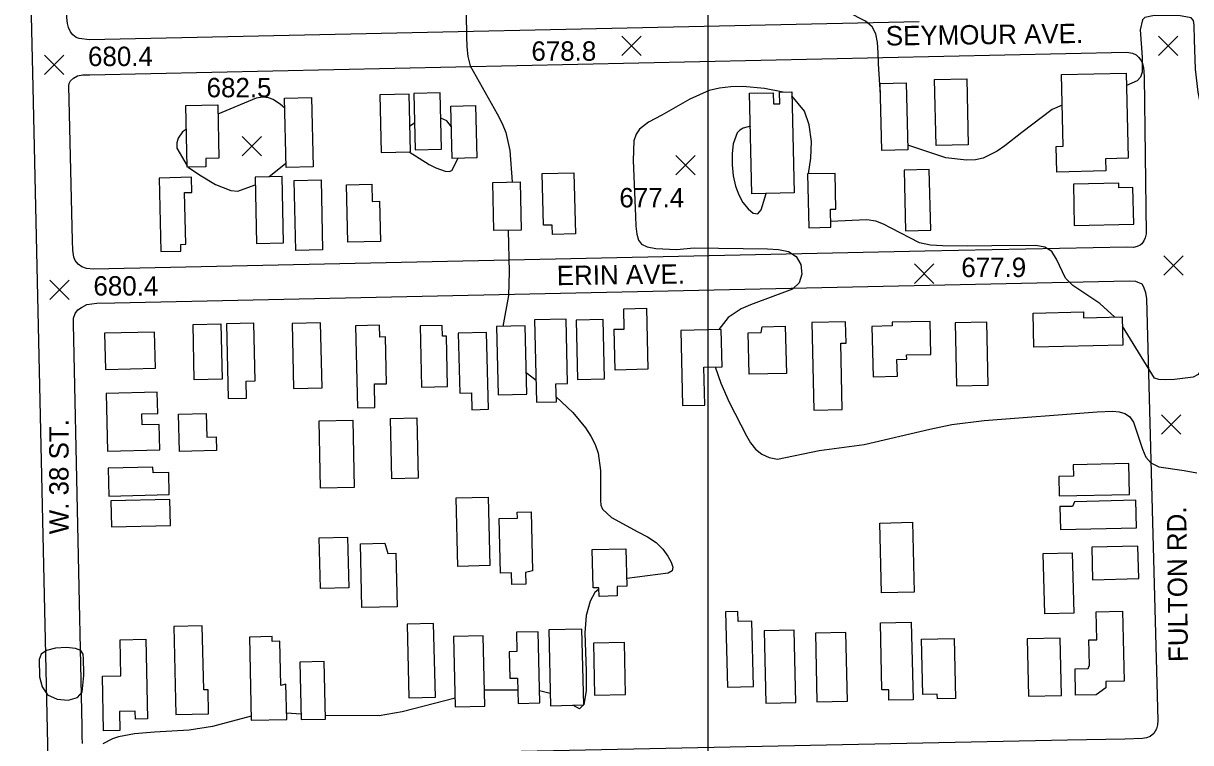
# Model space of a CAD drawing. Extents: x 79600 to 91800, y 75600 to 84400.
# Drawn here: x 81470 to 82374, y 79095 to 79651 of the extents above; entities that cross this region are included whole.
import ezdxf

# ---------------------------------------------------------------- set-up
doc = ezdxf.new("R2010")
doc.units = 0
for name, color, linetype in [('080-085$0$BLDG', 7, 'Continuous'), ('080-085$0$GRID', 7, 'Continuous'), ('080-085$0$INDEX', 7, 'Continuous'), ('080-085$0$INTER', 7, 'Continuous'), ('080-085$0$ROAD', 7, 'Continuous'), ('080-085$0$ROAD-NAME', 7, 'Continuous'), ('080-085$0$SPOTMARK', 7, 'Continuous'), ('080-085$0$SPOTS', 7, 'Continuous')]:
    doc.layers.add(name, color=color, linetype=linetype)

# ---------------------------------------------------------------- blocks, each defined once
blk = doc.blocks.new('080-085$0$SPOTS')
at = {"layer": '080-085$0$SPOTMARK'}
for p, q in [((-0.5, -0.5), (0.5, 0.5)), ((-0.5, 0.5), (0.5, -0.5))]:
    blk.add_line(p, q, dxfattribs=at)

msp = doc.modelspace()

# ---------------------------------------------------------------- linework, layer by layer
at = {"layer": '080-085$0$BLDG'}
for points in [[(82307.7, 79546.7), (82307.92, 79537.24), (82270.03, 79536.38), (82269.57, 79556.29), (82274.82, 79556.41), (82273.55, 79611.85), (82323.65, 79612.99), (82325.16, 79547.1)], [(82134.59, 79553.19), (82133.4, 79604.99), (82153.53, 79605.46), (82154.71, 79553.65)], [(82176.56, 79556.86), (82175.39, 79607.95), (82200.25, 79608.52), (82201.41, 79557.43)], [(81673.54, 79539.94), (81672.31, 79593.52), (81693.23, 79594), (81694.46, 79540.42)], [(81769.8, 79552.03), (81768.77, 79596.71), (81746.18, 79596.19), (81747.2, 79551.51)], [(81793.9, 79554.1), (81792.9, 79597.72), (81772.35, 79597.25), (81773.34, 79553.63)], [(82034.03, 79519.49), (82032.25, 79597.35), (82050.54, 79597.77), (82050.73, 79589.18), (82055.58, 79589.29), (82055.37, 79598.28), (82064.85, 79598.49), (82066.64, 79520.24)], [(81611.41, 79546.78), (81611.56, 79540.5), (81597.06, 79540.17), (81595.97, 79587.9), (81620.69, 79588.47), (81621.64, 79547.01)], [(81820.14, 79587.89), (81821.07, 79547.33), (81802.01, 79546.9), (81801.09, 79587.46)], [(82172.4, 79491.43), (82171.33, 79538.24), (82151.74, 79537.79), (82152.81, 79490.98)], [(81592.13, 79475.26), (81592.01, 79480.4), (81595.89, 79480.49), (81594.97, 79520.51), (81600.69, 79520.64), (81600.43, 79532.33), (81575.26, 79531.75), (81576.56, 79474.9)], [(81650.68, 79481.19), (81671.66, 79481.67), (81670.49, 79532.85), (81649.51, 79532.37)], [(81679.77, 79529.95), (81700.62, 79530.43), (81701.86, 79476.08), (81681.01, 79475.6)], [(81854.6, 79528.89), (81855.46, 79491.51), (81834.44, 79491.03), (81833.58, 79528.41)], [(81896.36, 79535.89), (81897.44, 79488.47), (81879.61, 79488.07), (81879.44, 79495.38), (81872.72, 79495.23), (81871.8, 79535.33)], [(82095.22, 79493.66), (82094.9, 79507.61), (82099.02, 79507.71), (82098.38, 79535.38), (82077.12, 79534.89), (82078.07, 79493.27)], [(81739.92, 79526.95), (81740.23, 79513.64), (81745.82, 79513.77), (81746.53, 79482.62), (81721.4, 79482.05), (81720.38, 79526.5)], [(82328.85, 79524.5), (82317.98, 79524.25), (82317.9, 79527.79), (82282.8, 79526.99), (82283.54, 79495), (82329.5, 79496.05)], [(81927.45, 79414.72), (81935.21, 79414.9), (81934.85, 79430.53), (81952.41, 79430.94), (81953.51, 79383.75), (81928.18, 79383.16)], [(81882.71, 79358.55), (81882.38, 79372.6), (81891.41, 79372.81), (81890.26, 79422.54), (81865.89, 79421.98), (81867.37, 79358.2)], [(81919.92, 79376.41), (81918.86, 79422.35), (81898.06, 79421.86), (81899.12, 79375.93)], [(82103.94, 79352.69), (82102.75, 79403.84), (82106.93, 79403.93), (82106.54, 79420.52), (82080.31, 79419.91), (82081.88, 79352.18)], [(82146.61, 79378.42), (82146.31, 79391.44), (82153.87, 79391.62), (82153.79, 79394.81), (82172.55, 79395.25), (82171.95, 79420.78), (82142.57, 79420.09), (82142.63, 79417.33), (82126.92, 79416.96), (82127.83, 79377.99)], [(82290.61, 79428.16), (82290.72, 79423.61), (82320.6, 79424.3), (82321.11, 79402.5), (82252.3, 79400.9), (82251.69, 79427.25)], [(81571.73, 79412.55), (81533.15, 79411.65), (81533.8, 79383.64), (81572.38, 79384.54)], [(81602.52, 79375.62), (81601.53, 79418.4), (81622.98, 79418.9), (81623.97, 79376.12)], [(81642.99, 79361.46), (81642.69, 79374.57), (81649.74, 79374.73), (81648.71, 79419.34), (81627.51, 79418.84), (81628.85, 79361.13)], [(81701.38, 79369.47), (81700.21, 79419.62), (81678.21, 79419.11), (81679.37, 79368.96)], [(81742.3, 79354.15), (81741.87, 79372.37), (81751.21, 79372.59), (81750.37, 79408.81), (81746.18, 79408.71), (81745.97, 79417.87), (81727.4, 79417.43), (81728.88, 79353.84)], [(81798.53, 79370.36), (81797.63, 79409.41), (81794.65, 79409.34), (81794.46, 79417.68), (81777.33, 79417.29), (81778.44, 79369.9)], [(81816.98, 79365.59), (81817.29, 79352.48), (81830.1, 79352.78), (81828.72, 79412.22), (81806.83, 79411.71), (81807.91, 79365.38)], [(81859.86, 79364.39), (81858.63, 79417.35), (81836.4, 79416.83), (81837.63, 79363.88)], [(81997.6, 79356.1), (81996.92, 79385.34), (82011.01, 79385.67), (82010.34, 79414.6), (81978.94, 79413.87), (81980.29, 79355.69)], [(82031.05, 79412.03), (82041.22, 79412.27), (82042.04, 79416.61), (82059.83, 79417.02), (82060.68, 79380.56), (82031.79, 79379.89)], [(82191.3, 79419.61), (82192.43, 79370.94), (82216.9, 79371.51), (82215.77, 79420.17)], [(81562.11, 79340.84), (81561.92, 79349.19), (81574.25, 79349.48), (81573.86, 79366.05), (81534.21, 79365.13), (81535.25, 79320.35), (81575.8, 79321.3), (81575.34, 79341.14)], [(81611.75, 79349.43), (81612.17, 79331.29), (81619.52, 79331.46), (81619.76, 79320.89), (81591.04, 79320.22), (81590.37, 79348.93)], [(81725.09, 79344.47), (81726.3, 79292.28), (81700.31, 79291.67), (81699.1, 79343.86)], [(81774.69, 79346.15), (81775.77, 79299.49), (81755.33, 79299.02), (81754.25, 79345.68)], [(81582.73, 79303.78), (81570.6, 79303.49), (81570.49, 79307.96), (81535.88, 79307.16), (81536.38, 79285.66), (81583.13, 79286.75)], [(82282.85, 79301.16), (82271.52, 79300.9), (82271.88, 79285.69), (82326.34, 79286.96), (82325.78, 79310.73), (82282.65, 79309.73)], [(81583.55, 79282.94), (81537.97, 79281.88), (81538.44, 79261.81), (81584.01, 79262.87)], [(81806.39, 79231.21), (81805.16, 79284.14), (81830, 79284.72), (81831.23, 79231.78)], [(82282.2, 79277.68), (82272.4, 79277.45), (82272.81, 79259.68), (82331.7, 79261.04), (82331.2, 79282.36), (82283.58, 79281.25)], [(81858.9, 79226.48), (81859.11, 79217.34), (81848.29, 79217.09), (81848.08, 79226.26), (81839.56, 79226.06), (81838.58, 79268.28), (81852.58, 79268.61), (81852.48, 79273.14), (81863.14, 79273.39), (81864.2, 79227.71)], [(82134.32, 79210.78), (82133.07, 79264.77), (82158.36, 79265.36), (82159.62, 79211.36)], [(81700.09, 79214.14), (81699.18, 79253.32), (81721.12, 79253.83), (81722.03, 79214.65)], [(81732.19, 79199.31), (81731.04, 79248.67), (81749.92, 79249.1), (81752.18, 79241.17), (81758.61, 79241.32), (81759.57, 79199.95)], [(81929.65, 79215.63), (81929.82, 79208.35), (81915.79, 79208.02), (81915.63, 79214.66), (81911.19, 79214.56), (81910.51, 79244.16), (81936.6, 79244.76), (81937.27, 79215.8)], [(82260.59, 79194.52), (82259.5, 79241.28), (82281.96, 79241.81), (82283.04, 79195.04)], [(82297.64, 79220.89), (82333.38, 79221.72), (82332.8, 79246.97), (82297.05, 79246.14)], [(82023.29, 79188.61), (82023.11, 79196.37), (82013.69, 79196.15), (82015.05, 79137.8), (82035.18, 79138.27), (82034.01, 79188.86)], [(82295.19, 79154.72), (82294.73, 79174.3), (82300.89, 79174.45), (82300.39, 79195.99), (82320.74, 79196.47), (82322, 79142.49), (82307.88, 79142.16), (82308, 79137.14), (82300.44, 79131.85), (82284.56, 79131.48), (82284.09, 79152.05), (82294.16, 79152.28)], [(81767.24, 79186.47), (81768.56, 79129.5), (81789.08, 79129.98), (81787.76, 79186.94)], [(82140.07, 79127.57), (82139.88, 79135.74), (82134.63, 79135.61), (82133.43, 79187.44), (82157.31, 79188), (82158.71, 79128)], [(81613.18, 79135.8), (81609.79, 79135.72), (81608.64, 79185.27), (81586.64, 79184.76), (81588.23, 79116.56), (81613.61, 79117.15)], [(81669.51, 79139.06), (81668.71, 79173.26), (81662.89, 79173.12), (81662.8, 79176.86), (81645.13, 79176.45), (81646.62, 79112.21), (81674.05, 79112.85), (81673.42, 79139.99)], [(81803.24, 79177), (81804.5, 79122.48), (81827.43, 79123.01), (81826.16, 79177.54)], [(81851.79, 79180.23), (81852.13, 79165.32), (81846.22, 79165.18), (81846.69, 79144.62), (81852.7, 79144.76), (81853.15, 79125.22), (81869.85, 79125.61), (81868.57, 79180.62)], [(81876.9, 79182.08), (81878.27, 79123.38), (81903.89, 79123.98), (81902.53, 79182.68)], [(82043.56, 79181.38), (82044.86, 79125.33), (82067.97, 79125.86), (82066.66, 79181.92)], [(82083.15, 79179.43), (82084.38, 79126.44), (82107.91, 79126.99), (82106.68, 79179.97)], [(81556.97, 79113.04), (81556.83, 79119.13), (81544.65, 79118.85), (81544.99, 79104.32), (81532.37, 79104.02), (81531.39, 79146.16), (81545.69, 79146.5), (81545.04, 79174.32), (81564.99, 79174.78), (81566.42, 79113.26)], [(81911.36, 79171.84), (81912.29, 79131.56), (81936.26, 79132.12), (81935.32, 79172.4)], [(82177.55, 79128.71), (82177.47, 79132.32), (82166.21, 79132.06), (82165.22, 79174.88), (82190.47, 79175.46), (82191.55, 79129.04)], [(82247.01, 79175.03), (82248.04, 79130.66), (82273.65, 79131.26), (82272.62, 79175.63)], [(81684.18, 79157.1), (81685.21, 79112.64), (81704.12, 79113.08), (81703.09, 79157.54)]]:
    msp.add_lwpolyline(points, close=True, dxfattribs=at)
at = {"layer": '080-085$0$GRID'}
msp.add_line((82000, 80000), (82000, 76000), dxfattribs=at)
at = {"layer": '080-085$0$INDEX'}
for p, q in [((81859.47, 79381.25), (81866.97, 79375.28)), ((81852.91, 79135.55), (81827.14, 79135.32)), ((81878.04, 79132.95), (81869.63, 79134.87)), ((81685.11, 79116.9), (81673.93, 79117.66))]:
    msp.add_line(p, q, dxfattribs=at)
for points in [[(81988.27, 79725.31), (81958.38, 79728.88), (81933.81, 79730.77), (81902.25, 79730.89), (81885.34, 79731.32), (81869.16, 79730.57), (81861.37, 79728.66), (81853.82, 79725.54), (81846.52, 79721.23), (81833.2, 79710.15), (81823.43, 79700.46), (81820.12, 79696.28), (81817.59, 79691.29), (81814.28, 79676.87), (81813.02, 79659.03), (81813.12, 79641.26), (81813.42, 79633.26), (81814.23, 79625.81), (81816.02, 79618.65), (81836.92, 79581.46), (81840.67, 79573.96), (81843.49, 79566.93), (81846.81, 79553.11), (81848.43, 79528.74)], [(82133.6, 79596.11), (82132.06, 79620.09), (82131.69, 79628.73), (82131.25, 79636.56), (82130.02, 79643.3), (82127.1, 79648.86), (82121.93, 79653.25), (82108.33, 79660.12), (82095.96, 79667.17), (82071.66, 79687.01)], [(82399.65, 79538.25), (82393, 79550.75), (82387.51, 79564.36), (82383.07, 79580.32), (82379.31, 79598.34), (82377.23, 79615.93), (82376.65, 79638.77), (82376.26, 79650.13), (82375.7, 79653.65), (82374.07, 79655.85), (82364.28, 79657.59), (82344.42, 79657.41), (82337.99, 79655.99), (82336.17, 79654.17), (82334.61, 79646.49), (82335.93, 79625.32), (82336.16, 79613.71), (82334.83, 79609.72), (82332.15, 79606.94), (82323.87, 79603.45)], [(82274.09, 79588.19), (82266.36, 79584.76), (82242.89, 79566.9), (82229.72, 79556.66), (82223.73, 79552.51), (82212.89, 79547.06), (82206.95, 79545.79), (82199.98, 79545.48), (82184.06, 79547.35), (82154.63, 79557.09)], [(81845.49, 79491.28), (81846.23, 79459.04), (81845.58, 79440.84), (81841.24, 79416.95)], [(81882.61, 79362.53), (81895.57, 79350.23), (81905.29, 79338.44), (81909.39, 79332.01), (81912.64, 79325.43), (81914.95, 79318.74), (81916.93, 79305.3), (81916.86, 79286.88), (81916.87, 79282.14), (81917.25, 79278.48), (81918.47, 79275.46), (81925.45, 79269.15), (81945.8, 79258.01), (81953.24, 79254.09), (81959.86, 79249.65), (81965.07, 79244.52), (81968.87, 79239.22), (81971.44, 79234.4), (81972.78, 79230.61), (81972.27, 79227.82), (81969.12, 79225.87), (81937.13, 79221.8)], [(81915.66, 79213.47), (81912.5, 79210.91), (81908.92, 79204.4), (81905.74, 79193.21), (81904.7, 79179.69), (81905.85, 79150.2), (81905.85, 79135.26), (81903.89, 79124.05)], [(81804.35, 79129.11), (81763.42, 79118.69), (81745.53, 79115.63), (81704.06, 79115.88)], [(81903.81, 79123.97), (81900.67, 79120.97), (81895.37, 79123.78)], [(81646.55, 79115.25), (81616.7, 79107.3), (81598.63, 79104.46), (81571.7, 79103), (81556.23, 79101.57), (81543.95, 79099.31), (81539.12, 79097.8), (81531.83, 79093.98)]]:
    msp.add_lwpolyline(points, dxfattribs=at)
msp.add_lwpolyline([(81516.99, 79148.51), (81516.84, 79159.65), (81516.45, 79163.22), (81514.78, 79166), (81510.67, 79167.77), (81503.55, 79168.38), (81495.24, 79167.82), (81488.14, 79166.11), (81484.09, 79163.26), (81482.54, 79159.03), (81482.84, 79145.72), (81484.69, 79138.05), (81489.04, 79131.81), (81496.42, 79128.35), (81504.92, 79127.74), (81512.03, 79129.7), (81515.86, 79133.77), (81517, 79146.69)], close=True, dxfattribs=at)
at = {"layer": '080-085$0$INTER'}
for p, q in [((81772.87, 79574.13), (81769.34, 79571.81)), ((81768.76, 79552), (81784.24, 79542.28)), ((81660.14, 79532.61), (81673.47, 79543.14))]:
    msp.add_line(p, q, dxfattribs=at)
for points in [[(82058.18, 79598.34), (82043.66, 79601.07), (82026.93, 79602.49), (82017.76, 79602.33), (82008.91, 79601.34), (82000.87, 79599.38), (81985.96, 79592.86), (81964.25, 79580.39), (81954.11, 79575.03), (81947, 79569.68), (81944.43, 79565.77), (81942.77, 79560.46), (81942.27, 79545.34), (81943.86, 79502.15), (81944.25, 79494.55), (81944.94, 79488.28), (81946.2, 79483.73), (81948.66, 79480.64), (81953.04, 79478.57), (81959.73, 79477.17), (81975.78, 79476.36), (81989.37, 79477.82), (82046.07, 79476.86), (82054.64, 79476.5), (82062.35, 79474.89), (82068.35, 79471.16), (82071.87, 79464.89), (82072.65, 79457.42), (82070.51, 79450.56), (82065.47, 79445.65), (82033, 79433.65), (82025.71, 79430.42), (82015.54, 79423.77), (82008.42, 79414.56)], [(81672.49, 79585.95), (81669.32, 79588.77), (81663.64, 79592.58), (81660.02, 79593.91), (81655.67, 79594.37), (81650.32, 79593.61), (81620.86, 79581.19)], [(82077.94, 79534.91), (82079.67, 79547.07), (82080.04, 79559.99), (82078.35, 79573.02), (82074.63, 79583.52), (82064.92, 79595.41)], [(81801.46, 79571.27), (81797.95, 79576.13), (81793.35, 79578.16)], [(81596.39, 79569.49), (81593.31, 79567.5), (81590.1, 79562.7), (81589.01, 79559), (81589.08, 79554.81), (81597.03, 79541.26)], [(82032.83, 79571.99), (82027.27, 79570.28), (82024.81, 79568.9), (82022.61, 79566.79), (82019.47, 79558.18), (82018.73, 79550.76), (82018.7, 79542.08), (82019.5, 79533.35), (82021.23, 79525.54), (82023.81, 79518.75), (82027.14, 79512.83), (82031.02, 79507.83), (82035.01, 79504.6), (82038.54, 79504.17), (82041.21, 79507.09), (82045.01, 79519.74)], [(81784.24, 79542.28), (81789.46, 79539.73), (81796.75, 79537.05), (81799.67, 79536.87), (81801.91, 79537.63), (81806.85, 79547.01)], [(81597.86, 79540.19), (81606.46, 79534.13), (81618.9, 79526.75), (81630.9, 79522.12), (81636.19, 79521.6), (81649.65, 79526.44)], [(82314.84, 79424.17), (82303.24, 79434.6), (82282.51, 79448.52), (82276.68, 79454.33), (82269.73, 79468.95), (82266.07, 79474.92), (82260.67, 79478.28), (82253.76, 79479.57), (82219.78, 79479.28), (82200.6, 79479.05), (82181.47, 79479.17), (82172.36, 79479.89), (82163.73, 79481.71), (82141.73, 79492.85), (82135.83, 79496.05), (82129.9, 79498.3), (82123.05, 79499.52), (82094.8, 79498.21)], [(82400.84, 79421.77), (82394.75, 79414.95), (82388.5, 79402.82), (82383.18, 79388.16), (82381.47, 79383.1), (82379.33, 79379.78), (82375.41, 79377.74), (82361.12, 79375.95), (82354.02, 79375.7), (82349.02, 79375.77), (82345.6, 79376.82), (82320.77, 79417.22)], [(82005.69, 79385.55), (82009.94, 79372.96), (82016.36, 79358.42), (82029.81, 79332.15), (82033.01, 79326.76), (82036.83, 79322.01), (82041.62, 79318.09), (82047.37, 79315.37), (82053.95, 79314.29), (82086.15, 79320.96), (82120.79, 79325.55), (82171.8, 79337.46), (82188.67, 79340.91), (82213.69, 79344.01), (82301.1, 79350.89), (82313.24, 79351.3), (82318.35, 79350.82), (82322.7, 79349.62), (82326.33, 79347.18), (82329.35, 79342.93), (82336.4, 79321.84), (82338.96, 79315.85), (82342.81, 79311.34), (82349.01, 79308.3), (82368.59, 79305.35), (82378.3, 79303.67)]]:
    msp.add_lwpolyline(points, dxfattribs=at)
at = {"layer": '080-085$0$ROAD'}
for points in [[(81470.24, 79910.91), (81477.57, 79602.01), (81488.86, 79093.38), (81495.04, 78800.43), (81496.52, 78722.16), (81497.71, 78662.31)], [(82163.39, 79652.7), (81521.45, 79638.78), (81513.46, 79639.64), (81511.08, 79640.49), (81508.42, 79642.46), (81506.6, 79644.99), (81505.06, 79648.23), (81504.37, 79651.46), (81503.82, 79656.09), (81496.12, 79911.75)], [(81516.14, 79094.27), (81515.88, 79099.32), (81515.76, 79107.18), (81509.05, 79418.95), (81509.07, 79423.3), (81510.34, 79426.95), (81512.45, 79429.75), (81515.26, 79431.56), (81519.48, 79433.8), (81527.2, 79435.04), (81541.09, 79435.28), (82325.87, 79452.31), (82330.92, 79451.88), (82335.82, 79449.76), (82337.08, 79447.65), (82338.61, 79443.3), (82339.44, 79438.24), (82348.21, 79112.01), (82347.92, 79108.5), (82347.21, 79105.41), (82346.22, 79103.59), (82344.95, 79101.77), (82342.14, 79099.54), (82339.47, 79098.42), (82336.25, 79098.01), (82322.63, 79097.48), (82278.29, 79096.63), (81532.24, 79081.17)]]:
    msp.add_lwpolyline(points, dxfattribs=at)
msp.add_lwpolyline([(82167.81, 79475.06), (81524.47, 79461.14), (81519.14, 79461.72), (81515.49, 79462.99), (81512.69, 79465.11), (81510.31, 79468.06), (81509.2, 79470.45), (81508.65, 79476.06), (81508.25, 79483.08), (81505.36, 79603.19), (81505.79, 79604.87), (81506.77, 79606.97), (81509.02, 79609.07), (81512.26, 79610.88), (81516.33, 79611.57), (81521.66, 79611.7), (82324.12, 79629.24), (82328.47, 79628.39), (82331.41, 79626.98), (82333.23, 79625.29), (82335.05, 79622.9), (82336.02, 79621.07), (82337.13, 79617.42), (82337.68, 79610.26), (82339.02, 79488.61), (82338.31, 79485.39), (82337.32, 79483.15), (82335.77, 79480.91), (82334.37, 79479.93), (82332.12, 79478.67), (82329.31, 79478.12), (82324.12, 79478.13)], close=True, dxfattribs=at)

# ---------------------------------------------------------------- block references
at = {"layer": '080-085$0$SPOTMARK', "xscale": 15, "yscale": 15}
for p in [(81940.79, 79633.96), (82356.12, 79633.96), (81493.98, 79619.28), (81647.11, 79556.35), (81982.74, 79541.67), (82360.32, 79464.05), (82167.33, 79457.76), (81498.18, 79445.17), (82358.46, 79340.99)]:
    msp.add_blockref('080-085$0$SPOTS', p, dxfattribs=at)

# ---------------------------------------------------------------- texts
at = {"layer": '080-085$0$ROAD-NAME'}
for s, rotation, p in [('SEYMOUR AVE.', 0.74364, (82137.75, 79634.29)), ('ERIN AVE.', 0.74364, (81883.13, 79448.8)), ('W. 38 ST.', 90, (81505.24, 79256.03)), ('FULTON RD.', 90.61562, (82371.46, 79157.3))]:
    msp.add_text(s, height=15, rotation=rotation, dxfattribs=at).set_placement(p)
at = {"layer": '080-085$0$SPOTS'}
for s, p in [('678.8', (81863.41, 79622.53)), ('680.4', (81520.28, 79618.42)), ('682.5', (81612.05, 79594.26)), ('677.4', (81931.47, 79509.08)), ('677.9', (82196.08, 79455.14)), ('680.4', (81524.48, 79440.79))]:
    msp.add_text(s, height=15, dxfattribs=at).set_placement(p)

doc.saveas('drawing.dxf')
